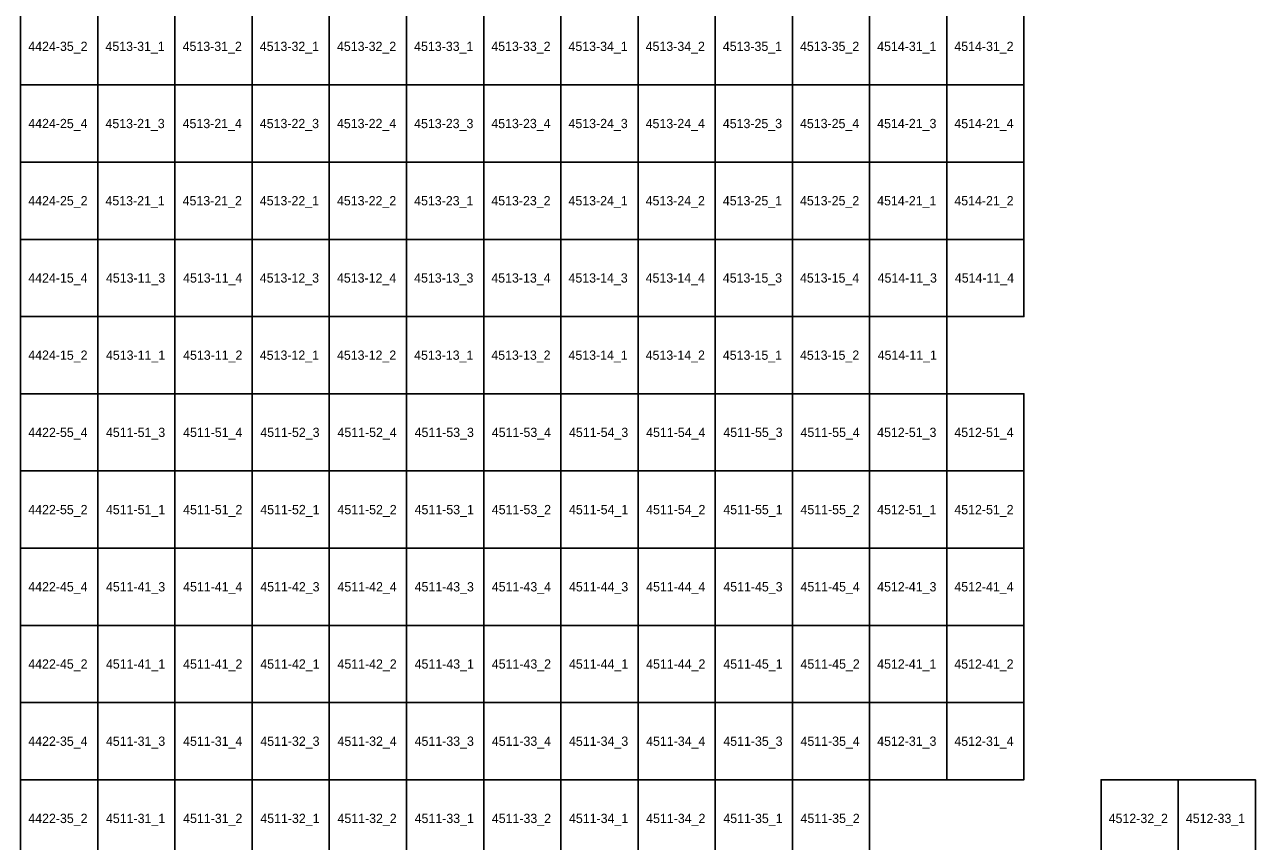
# Model space of a CAD drawing. Extents: x 312500 to 765000, y 172500 to 440000.
# Drawn here: x 697629 to 737500, y 310507 to 336952 of the extents above; entities that cross this region are included whole.
import ezdxf

# ---------------------------------------------------------------- set-up
doc = ezdxf.new("R2010")
doc.units = 0
doc.layers.add('Topo5_ramis_TKS2025', color=7, linetype='Continuous')
doc.layers.add('Topo5_ramis_TKS2025_Nr', color=7, linetype='Continuous')

msp = doc.modelspace()

# ---------------------------------------------------------------- linework, layer by layer
at = {"layer": 'Topo5_ramis_TKS2025'}
for points in [[(697500, 335000), (697500, 337500), (700000, 337500), (700000, 335000), (697500, 335000)], [(700000, 335000), (700000, 337500), (702500, 337500), (702500, 335000), (700000, 335000)], [(702500, 335000), (702500, 337500), (705000, 337500), (705000, 335000), (702500, 335000)], [(705000, 335000), (705000, 337500), (707500, 337500), (707500, 335000), (705000, 335000)], [(707500, 335000), (707500, 337500), (710000, 337500), (710000, 335000), (707500, 335000)], [(710000, 335000), (710000, 337500), (712500, 337500), (712500, 335000), (710000, 335000)], [(712500, 335000), (712500, 337500), (715000, 337500), (715000, 335000), (712500, 335000)], [(715000, 335000), (715000, 337500), (717500, 337500), (717500, 335000), (715000, 335000)], [(717500, 335000), (717500, 337500), (720000, 337500), (720000, 335000), (717500, 335000)], [(720000, 335000), (720000, 337500), (722500, 337500), (722500, 335000), (720000, 335000)], [(722500, 335000), (722500, 337500), (725000, 337500), (725000, 335000), (722500, 335000)], [(725000, 335000), (725000, 337500), (727500, 337500), (727500, 335000), (725000, 335000)], [(727500, 335000), (727500, 337500), (730000, 337500), (730000, 335000), (727500, 335000)], [(697500, 332500), (697500, 335000), (700000, 335000), (700000, 332500), (697500, 332500)], [(700000, 332500), (700000, 335000), (702500, 335000), (702500, 332500), (700000, 332500)], [(702500, 332500), (702500, 335000), (705000, 335000), (705000, 332500), (702500, 332500)], [(705000, 332500), (705000, 335000), (707500, 335000), (707500, 332500), (705000, 332500)], [(707500, 332500), (707500, 335000), (710000, 335000), (710000, 332500), (707500, 332500)], [(710000, 332500), (710000, 335000), (712500, 335000), (712500, 332500), (710000, 332500)], [(712500, 332500), (712500, 335000), (715000, 335000), (715000, 332500), (712500, 332500)], [(715000, 332500), (715000, 335000), (717500, 335000), (717500, 332500), (715000, 332500)], [(717500, 332500), (717500, 335000), (720000, 335000), (720000, 332500), (717500, 332500)], [(720000, 332500), (720000, 335000), (722500, 335000), (722500, 332500), (720000, 332500)], [(722500, 332500), (722500, 335000), (725000, 335000), (725000, 332500), (722500, 332500)], [(725000, 332500), (725000, 335000), (727500, 335000), (727500, 332500), (725000, 332500)], [(727500, 332500), (727500, 335000), (730000, 335000), (730000, 332500), (727500, 332500)], [(697500, 330000), (697500, 332500), (700000, 332500), (700000, 330000), (697500, 330000)], [(700000, 330000), (700000, 332500), (702500, 332500), (702500, 330000), (700000, 330000)], [(702500, 330000), (702500, 332500), (705000, 332500), (705000, 330000), (702500, 330000)], [(705000, 330000), (705000, 332500), (707500, 332500), (707500, 330000), (705000, 330000)], [(707500, 330000), (707500, 332500), (710000, 332500), (710000, 330000), (707500, 330000)], [(710000, 330000), (710000, 332500), (712500, 332500), (712500, 330000), (710000, 330000)], [(712500, 330000), (712500, 332500), (715000, 332500), (715000, 330000), (712500, 330000)], [(715000, 330000), (715000, 332500), (717500, 332500), (717500, 330000), (715000, 330000)], [(717500, 330000), (717500, 332500), (720000, 332500), (720000, 330000), (717500, 330000)], [(720000, 330000), (720000, 332500), (722500, 332500), (722500, 330000), (720000, 330000)], [(722500, 330000), (722500, 332500), (725000, 332500), (725000, 330000), (722500, 330000)], [(725000, 330000), (725000, 332500), (727500, 332500), (727500, 330000), (725000, 330000)], [(727500, 330000), (727500, 332500), (730000, 332500), (730000, 330000), (727500, 330000)], [(697500, 327500), (697500, 330000), (700000, 330000), (700000, 327500), (697500, 327500)], [(700000, 327500), (700000, 330000), (702500, 330000), (702500, 327500), (700000, 327500)], [(702500, 327500), (702500, 330000), (705000, 330000), (705000, 327500), (702500, 327500)], [(705000, 327500), (705000, 330000), (707500, 330000), (707500, 327500), (705000, 327500)], [(707500, 327500), (707500, 330000), (710000, 330000), (710000, 327500), (707500, 327500)], [(710000, 327500), (710000, 330000), (712500, 330000), (712500, 327500), (710000, 327500)], [(712500, 327500), (712500, 330000), (715000, 330000), (715000, 327500), (712500, 327500)], [(715000, 327500), (715000, 330000), (717500, 330000), (717500, 327500), (715000, 327500)], [(717500, 327500), (717500, 330000), (720000, 330000), (720000, 327500), (717500, 327500)], [(720000, 327500), (720000, 330000), (722500, 330000), (722500, 327500), (720000, 327500)], [(722500, 327500), (722500, 330000), (725000, 330000), (725000, 327500), (722500, 327500)], [(725000, 327500), (725000, 330000), (727500, 330000), (727500, 327500), (725000, 327500)], [(727500, 327500), (727500, 330000), (730000, 330000), (730000, 327500), (727500, 327500)], [(697500, 325000), (697500, 327500), (700000, 327500), (700000, 325000), (697500, 325000)], [(700000, 325000), (700000, 327500), (702500, 327500), (702500, 325000), (700000, 325000)], [(702500, 325000), (702500, 327500), (705000, 327500), (705000, 325000), (702500, 325000)], [(705000, 325000), (705000, 327500), (707500, 327500), (707500, 325000), (705000, 325000)], [(707500, 325000), (707500, 327500), (710000, 327500), (710000, 325000), (707500, 325000)], [(710000, 325000), (710000, 327500), (712500, 327500), (712500, 325000), (710000, 325000)], [(712500, 325000), (712500, 327500), (715000, 327500), (715000, 325000), (712500, 325000)], [(715000, 325000), (715000, 327500), (717500, 327500), (717500, 325000), (715000, 325000)], [(717500, 325000), (717500, 327500), (720000, 327500), (720000, 325000), (717500, 325000)], [(720000, 325000), (720000, 327500), (722500, 327500), (722500, 325000), (720000, 325000)], [(722500, 325000), (722500, 327500), (725000, 327500), (725000, 325000), (722500, 325000)], [(725000, 325000), (725000, 327500), (727500, 327500), (727500, 325000), (725000, 325000)], [(697500, 322500), (697500, 325000), (700000, 325000), (700000, 322500), (697500, 322500)], [(700000, 322500), (700000, 325000), (702500, 325000), (702500, 322500), (700000, 322500)], [(702500, 322500), (702500, 325000), (705000, 325000), (705000, 322500), (702500, 322500)], [(705000, 322500), (705000, 325000), (707500, 325000), (707500, 322500), (705000, 322500)], [(707500, 322500), (707500, 325000), (710000, 325000), (710000, 322500), (707500, 322500)], [(710000, 322500), (710000, 325000), (712500, 325000), (712500, 322500), (710000, 322500)], [(712500, 322500), (712500, 325000), (715000, 325000), (715000, 322500), (712500, 322500)], [(715000, 322500), (715000, 325000), (717500, 325000), (717500, 322500), (715000, 322500)], [(717500, 322500), (717500, 325000), (720000, 325000), (720000, 322500), (717500, 322500)], [(720000, 322500), (720000, 325000), (722500, 325000), (722500, 322500), (720000, 322500)], [(722500, 322500), (722500, 325000), (725000, 325000), (725000, 322500), (722500, 322500)], [(725000, 322500), (725000, 325000), (727500, 325000), (727500, 322500), (725000, 322500)], [(727500, 322500), (727500, 325000), (730000, 325000), (730000, 322500), (727500, 322500)], [(697500, 320000), (697500, 322500), (700000, 322500), (700000, 320000), (697500, 320000)], [(700000, 320000), (700000, 322500), (702500, 322500), (702500, 320000), (700000, 320000)], [(702500, 320000), (702500, 322500), (705000, 322500), (705000, 320000), (702500, 320000)], [(705000, 320000), (705000, 322500), (707500, 322500), (707500, 320000), (705000, 320000)], [(707500, 320000), (707500, 322500), (710000, 322500), (710000, 320000), (707500, 320000)], [(710000, 320000), (710000, 322500), (712500, 322500), (712500, 320000), (710000, 320000)], [(712500, 320000), (712500, 322500), (715000, 322500), (715000, 320000), (712500, 320000)], [(715000, 320000), (715000, 322500), (717500, 322500), (717500, 320000), (715000, 320000)], [(717500, 320000), (717500, 322500), (720000, 322500), (720000, 320000), (717500, 320000)], [(720000, 320000), (720000, 322500), (722500, 322500), (722500, 320000), (720000, 320000)], [(722500, 320000), (722500, 322500), (725000, 322500), (725000, 320000), (722500, 320000)], [(725000, 320000), (725000, 322500), (727500, 322500), (727500, 320000), (725000, 320000)], [(727500, 320000), (727500, 322500), (730000, 322500), (730000, 320000), (727500, 320000)], [(697500, 317500), (697500, 320000), (700000, 320000), (700000, 317500), (697500, 317500)], [(700000, 317500), (700000, 320000), (702500, 320000), (702500, 317500), (700000, 317500)], [(702500, 317500), (702500, 320000), (705000, 320000), (705000, 317500), (702500, 317500)], [(705000, 317500), (705000, 320000), (707500, 320000), (707500, 317500), (705000, 317500)], [(707500, 317500), (707500, 320000), (710000, 320000), (710000, 317500), (707500, 317500)], [(710000, 317500), (710000, 320000), (712500, 320000), (712500, 317500), (710000, 317500)], [(712500, 317500), (712500, 320000), (715000, 320000), (715000, 317500), (712500, 317500)], [(715000, 317500), (715000, 320000), (717500, 320000), (717500, 317500), (715000, 317500)], [(717500, 317500), (717500, 320000), (720000, 320000), (720000, 317500), (717500, 317500)], [(720000, 317500), (720000, 320000), (722500, 320000), (722500, 317500), (720000, 317500)], [(722500, 317500), (722500, 320000), (725000, 320000), (725000, 317500), (722500, 317500)], [(725000, 317500), (725000, 320000), (727500, 320000), (727500, 317500), (725000, 317500)], [(727500, 317500), (727500, 320000), (730000, 320000), (730000, 317500), (727500, 317500)], [(697500, 315000), (697500, 317500), (700000, 317500), (700000, 315000), (697500, 315000)], [(700000, 315000), (700000, 317500), (702500, 317500), (702500, 315000), (700000, 315000)], [(702500, 315000), (702500, 317500), (705000, 317500), (705000, 315000), (702500, 315000)], [(705000, 315000), (705000, 317500), (707500, 317500), (707500, 315000), (705000, 315000)], [(707500, 315000), (707500, 317500), (710000, 317500), (710000, 315000), (707500, 315000)], [(710000, 315000), (710000, 317500), (712500, 317500), (712500, 315000), (710000, 315000)], [(712500, 315000), (712500, 317500), (715000, 317500), (715000, 315000), (712500, 315000)], [(715000, 315000), (715000, 317500), (717500, 317500), (717500, 315000), (715000, 315000)], [(717500, 315000), (717500, 317500), (720000, 317500), (720000, 315000), (717500, 315000)], [(720000, 315000), (720000, 317500), (722500, 317500), (722500, 315000), (720000, 315000)], [(722500, 315000), (722500, 317500), (725000, 317500), (725000, 315000), (722500, 315000)], [(725000, 315000), (725000, 317500), (727500, 317500), (727500, 315000), (725000, 315000)], [(727500, 315000), (727500, 317500), (730000, 317500), (730000, 315000), (727500, 315000)], [(697500, 312500), (697500, 315000), (700000, 315000), (700000, 312500), (697500, 312500)], [(700000, 312500), (700000, 315000), (702500, 315000), (702500, 312500), (700000, 312500)], [(702500, 312500), (702500, 315000), (705000, 315000), (705000, 312500), (702500, 312500)], [(705000, 312500), (705000, 315000), (707500, 315000), (707500, 312500), (705000, 312500)], [(707500, 312500), (707500, 315000), (710000, 315000), (710000, 312500), (707500, 312500)], [(710000, 312500), (710000, 315000), (712500, 315000), (712500, 312500), (710000, 312500)], [(712500, 312500), (712500, 315000), (715000, 315000), (715000, 312500), (712500, 312500)], [(715000, 312500), (715000, 315000), (717500, 315000), (717500, 312500), (715000, 312500)], [(717500, 312500), (717500, 315000), (720000, 315000), (720000, 312500), (717500, 312500)], [(720000, 312500), (720000, 315000), (722500, 315000), (722500, 312500), (720000, 312500)], [(722500, 312500), (722500, 315000), (725000, 315000), (725000, 312500), (722500, 312500)], [(725000, 312500), (725000, 315000), (727500, 315000), (727500, 312500), (725000, 312500)], [(727500, 312500), (727500, 315000), (730000, 315000), (730000, 312500), (727500, 312500)], [(697500, 310000), (697500, 312500), (700000, 312500), (700000, 310000), (697500, 310000)], [(700000, 310000), (700000, 312500), (702500, 312500), (702500, 310000), (700000, 310000)], [(702500, 310000), (702500, 312500), (705000, 312500), (705000, 310000), (702500, 310000)], [(705000, 310000), (705000, 312500), (707500, 312500), (707500, 310000), (705000, 310000)], [(707500, 310000), (707500, 312500), (710000, 312500), (710000, 310000), (707500, 310000)], [(710000, 310000), (710000, 312500), (712500, 312500), (712500, 310000), (710000, 310000)], [(712500, 310000), (712500, 312500), (715000, 312500), (715000, 310000), (712500, 310000)], [(715000, 310000), (715000, 312500), (717500, 312500), (717500, 310000), (715000, 310000)], [(717500, 310000), (717500, 312500), (720000, 312500), (720000, 310000), (717500, 310000)], [(720000, 310000), (720000, 312500), (722500, 312500), (722500, 310000), (720000, 310000)], [(722500, 310000), (722500, 312500), (725000, 312500), (725000, 310000), (722500, 310000)], [(732500, 310000), (732500, 312500), (735000, 312500), (735000, 310000), (732500, 310000)], [(735000, 310000), (735000, 312500), (737500, 312500), (737500, 310000), (735000, 310000)]]:
    msp.add_lwpolyline(points, dxfattribs=at)

# ---------------------------------------------------------------- texts
at = {"layer": 'Topo5_ramis_TKS2025_Nr'}
for s, p in [('4424-35_2', (697748, 336100)), ('4513-31_1', (700248, 336100)), ('4513-31_2', (702748, 336100)), ('4513-32_1', (705248, 336100)), ('4513-32_2', (707748, 336100)), ('4513-33_1', (710248, 336100)), ('4513-33_2', (712748, 336100)), ('4513-34_1', (715248, 336100)), ('4513-34_2', (717748, 336100)), ('4513-35_1', (720248, 336100)), ('4513-35_2', (722748, 336100)), ('4514-31_1', (725248, 336100)), ('4514-31_2', (727748, 336100)), ('4424-25_4', (697748, 333600)), ('4513-21_3', (700248, 333600)), ('4513-21_4', (702748, 333600)), ('4513-22_3', (705248, 333600)), ('4513-22_4', (707748, 333600)), ('4513-23_3', (710248, 333600)), ('4513-23_4', (712748, 333600)), ('4513-24_3', (715248, 333600)), ('4513-24_4', (717748, 333600)), ('4513-25_3', (720248, 333600)), ('4513-25_4', (722748, 333600)), ('4514-21_3', (725248, 333600)), ('4514-21_4', (727748, 333600)), ('4424-25_2', (697748, 331100)), ('4513-21_1', (700248, 331100)), ('4513-21_2', (702748, 331100)), ('4513-22_1', (705248, 331100)), ('4513-22_2', (707748, 331100)), ('4513-23_1', (710248, 331100)), ('4513-23_2', (712748, 331100)), ('4513-24_1', (715248, 331100)), ('4513-24_2', (717748, 331100)), ('4513-25_1', (720248, 331100)), ('4513-25_2', (722748, 331100)), ('4514-21_1', (725248, 331100)), ('4514-21_2', (727748, 331100)), ('4424-15_4', (697748, 328600)), ('4513-11_3', (700264, 328600)), ('4513-11_4', (702764, 328600)), ('4513-12_3', (705248, 328600)), ('4513-12_4', (707748, 328600)), ('4513-13_3', (710248, 328600)), ('4513-13_4', (712748, 328600)), ('4513-14_3', (715248, 328600)), ('4513-14_4', (717748, 328600)), ('4513-15_3', (720248, 328600)), ('4513-15_4', (722748, 328600)), ('4514-11_3', (725264, 328600)), ('4514-11_4', (727764, 328600)), ('4424-15_2', (697748, 326100)), ('4513-11_1', (700264, 326100)), ('4513-11_2', (702764, 326100)), ('4513-12_1', (705248, 326100)), ('4513-12_2', (707748, 326100)), ('4513-13_1', (710248, 326100)), ('4513-13_2', (712748, 326100)), ('4513-14_1', (715248, 326100)), ('4513-14_2', (717748, 326100)), ('4513-15_1', (720248, 326100)), ('4513-15_2', (722748, 326100)), ('4514-11_1', (725264, 326100)), ('4422-55_4', (697748, 323600)), ('4511-51_3', (700264, 323600)), ('4511-51_4', (702764, 323600)), ('4511-52_3', (705264, 323600)), ('4511-52_4', (707764, 323600)), ('4511-53_3', (710264, 323600)), ('4511-53_4', (712764, 323600)), ('4511-54_3', (715264, 323600)), ('4511-54_4', (717764, 323600)), ('4511-55_3', (720264, 323600)), ('4511-55_4', (722764, 323600)), ('4512-51_3', (725248, 323600)), ('4512-51_4', (727748, 323600)), ('4422-55_2', (697748, 321100)), ('4511-51_1', (700264, 321100)), ('4511-51_2', (702764, 321100)), ('4511-52_1', (705264, 321100)), ('4511-52_2', (707764, 321100)), ('4511-53_1', (710264, 321100)), ('4511-53_2', (712764, 321100)), ('4511-54_1', (715264, 321100)), ('4511-54_2', (717764, 321100)), ('4511-55_1', (720264, 321100)), ('4511-55_2', (722764, 321100)), ('4512-51_1', (725248, 321100)), ('4512-51_2', (727748, 321100)), ('4422-45_4', (697748, 318600)), ('4511-41_3', (700264, 318600)), ('4511-41_4', (702764, 318600)), ('4511-42_3', (705264, 318600)), ('4511-42_4', (707764, 318600)), ('4511-43_3', (710264, 318600)), ('4511-43_4', (712764, 318600)), ('4511-44_3', (715264, 318600)), ('4511-44_4', (717764, 318600)), ('4511-45_3', (720264, 318600)), ('4511-45_4', (722764, 318600)), ('4512-41_3', (725248, 318600)), ('4512-41_4', (727748, 318600)), ('4422-45_2', (697748, 316100)), ('4511-41_1', (700264, 316100)), ('4511-41_2', (702764, 316100)), ('4511-42_1', (705264, 316100)), ('4511-42_2', (707764, 316100)), ('4511-43_1', (710264, 316100)), ('4511-43_2', (712764, 316100)), ('4511-44_1', (715264, 316100)), ('4511-44_2', (717764, 316100)), ('4511-45_1', (720264, 316100)), ('4511-45_2', (722764, 316100)), ('4512-41_1', (725248, 316100)), ('4512-41_2', (727748, 316100)), ('4422-35_4', (697748, 313600)), ('4511-31_3', (700264, 313600)), ('4511-31_4', (702764, 313600)), ('4511-32_3', (705264, 313600)), ('4511-32_4', (707764, 313600)), ('4511-33_3', (710264, 313600)), ('4511-33_4', (712764, 313600)), ('4511-34_3', (715264, 313600)), ('4511-34_4', (717764, 313600)), ('4511-35_3', (720264, 313600)), ('4511-35_4', (722764, 313600)), ('4512-31_3', (725248, 313600)), ('4512-31_4', (727748, 313600)), ('4422-35_2', (697748, 311100)), ('4511-31_1', (700264, 311100)), ('4511-31_2', (702764, 311100)), ('4511-32_1', (705264, 311100)), ('4511-32_2', (707764, 311100)), ('4511-33_1', (710264, 311100)), ('4511-33_2', (712764, 311100)), ('4511-34_1', (715264, 311100)), ('4511-34_2', (717764, 311100)), ('4511-35_1', (720264, 311100)), ('4511-35_2', (722764, 311100)), ('4512-32_2', (732748, 311100)), ('4512-33_1', (735248, 311100))]:
    msp.add_text(s, height=300, dxfattribs=at).set_placement(p)

doc.saveas('drawing.dxf')
